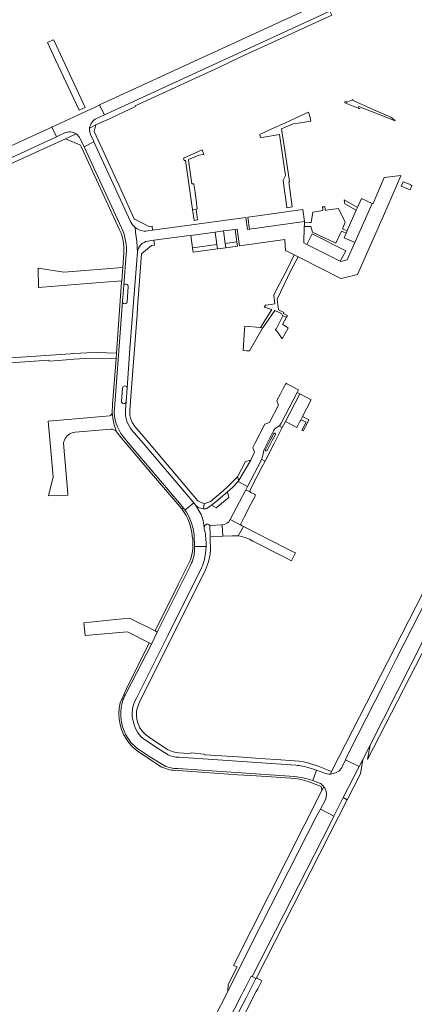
# Model space of a CAD drawing. Header units: metres. Extents: x 166325 to 190320, y 381923 to 404576.
# Tile 900 of 1056: x 177334 to 177514, y 398494 to 398943. Entities that reach past the tile are written whole.
import ezdxf

# ---------------------------------------------------------------- set-up
doc = ezdxf.new("R2010")
doc.units = ezdxf.units.M
for name, color, linetype, lineweight in [('B-WE-VH-VERHARDING_ASFALT-GV', 8, 'Continuous', 18), ('B-WE-VH-VERHARDING_BETONSTRAATSTEEN-GV', 8, 'Continuous', 18), ('B-WE-VH-VERHARDING_HALFVERHARDING-GV', 8, 'Continuous', 18), ('B-WE-VH-VERHARDING_STRAATBAKSTEEN-GV', 8, 'Continuous', 18)]:
    doc.layers.add(name, color=color, linetype=linetype, lineweight=lineweight)

msp = doc.modelspace()

# ---------------------------------------------------------------- linework, layer by layer
at = {"layer": 'B-WE-VH-VERHARDING_ASFALT-GV', "flags": 128}
for points in [[(177488.924, 398602.58), (177490.578, 398605.825), (177493.898, 398612.337), (177500.049, 398624.403), (177524.822, 398673.305), (177564.147, 398750.077), (177590.056, 398801.551), (177592.087, 398805.322), (177586.027, 398808.417), (177583.956, 398804.363), (177505.993, 398651.835), (177500.065, 398640.045), (177484.29, 398609.068), (177482.759, 398605.737)], [(177379.329, 398377.485), (177380.709, 398380.18), (177381.007, 398380.763), (177384.184, 398386.971), (177384.486, 398387.561), (177384.882, 398388.334), (177424.994, 398466.702), (177442.055, 398500.035), (177442.785, 398501.335), (177444.607, 398504.913), (177442.131, 398506.359), (177441.918, 398505.941), (177437.404, 398497.122), (177435.985, 398494.35), (177382.762, 398390.367), (177377.814, 398380.703), (177377.377, 398379.85), (177347.632, 398321.753), (177341.414, 398314.192), (177341.361, 398314.218), (177343.423, 398312.842), (177344.373, 398313.922), (177350.142, 398320.474)]]:
    msp.add_lwpolyline(points, close=True, dxfattribs=at)
msp.add_lwpolyline([(177420.098, 398468.781), (177435.129, 398498.102), (177436.549, 398500.871), (177436.625, 398501.021), (177439.697, 398507.013), (177440.13, 398506.871), (177475.653, 398576.551), (177477.436, 398580.047), (177471.251, 398583.201), (177469.353, 398579.733), (177440.1, 398522.48), (177429.126, 398500.016), (177422.923, 398487.903)], dxfattribs=at)
at = {"layer": 'B-WE-VH-VERHARDING_BETONSTRAATSTEEN-GV', "flags": 128}
for points in [[(177475.651, 398946.96), (177490.714, 398953.893), (177488.601, 398958.362), (177487.359, 398957.791), (177481.795, 398955.234), (177478.72, 398953.82), (177469.48, 398949.572), (177370.633, 398904.131), (177370.517, 398904.077), (177372.814, 398899.628)], [(177475.651, 398946.96), (177490.714, 398953.893), (177488.601, 398958.362), (177487.359, 398957.791), (177481.795, 398955.234), (177478.72, 398953.82), (177469.48, 398949.572), (177370.633, 398904.131), (177370.517, 398904.077), (177372.814, 398899.628)], [(177486.284, 398906.096), (177486.076, 398906.613), (177485.867, 398906.512), (177483.237, 398905.223), (177482.952, 398905.796), (177482.364, 398905.517), (177482.474, 398905.052), (177489.208, 398902.367), (177489.245, 398902.46), (177488.514, 398902.751), (177488.786, 398903.473), (177505.387, 398896.829), (177503.619, 398898.491), (177494.289, 398902.456)], [(177486.284, 398906.096), (177486.076, 398906.613), (177485.867, 398906.512), (177483.237, 398905.223), (177482.952, 398905.796), (177482.364, 398905.517), (177482.474, 398905.052), (177489.208, 398902.367), (177489.245, 398902.46), (177488.514, 398902.751), (177488.786, 398903.473), (177505.387, 398896.829), (177503.619, 398898.491), (177494.289, 398902.456)], [(177458.898, 398895.595), (177461.133, 398895.897), (177466.97, 398896.687), (177466.605, 398898.356), (177465.841, 398900.911), (177460.281, 398898.269), (177455.027, 398895.773), (177449.492, 398893.354), (177443.696, 398890.69), (177443.906, 398889.302), (177445.436, 398889.533), (177452.56, 398890.608), (177453.653, 398883.358), (177455.38, 398871.916), (177454.325, 398869.799), (177454.672, 398867.303), (177455.275, 398862.948), (177455.363, 398862.313), (177456.017, 398857.32), (177458.461, 398857.654), (177456.865, 398869.127), (177457.209, 398869.179), (177455.037, 398883.567), (177453.586, 398893.3)], [(177458.898, 398895.595), (177461.133, 398895.897), (177466.97, 398896.687), (177466.605, 398898.356), (177465.841, 398900.911), (177460.281, 398898.269), (177455.027, 398895.773), (177449.492, 398893.354), (177443.696, 398890.69), (177443.906, 398889.302), (177445.436, 398889.533), (177452.56, 398890.608), (177453.653, 398883.358), (177455.38, 398871.916), (177454.325, 398869.799), (177454.672, 398867.303), (177455.275, 398862.948), (177455.363, 398862.313), (177456.017, 398857.32), (177458.461, 398857.654), (177456.865, 398869.127), (177457.209, 398869.179), (177455.037, 398883.567), (177453.586, 398893.3)], [(177351.039, 398889.667), (177348.812, 398894.043), (177345.18, 398892.36), (177308.059, 398875.258), (177307.5, 398875), (177309.718, 398869.808), (177312.689, 398871.193), (177312.375, 398871.866)], [(177351.039, 398889.667), (177348.812, 398894.043), (177345.18, 398892.36), (177308.059, 398875.258), (177307.5, 398875), (177309.718, 398869.808), (177312.689, 398871.193), (177312.375, 398871.866)], [(177417.395, 398883.659), (177408.886, 398879.845), (177409.254, 398878.82), (177409.797, 398878.819), (177413.048, 398856.478), (177414.624, 398856.652), (177415.171, 398856.747), (177414.448, 398861.967), (177414.137, 398864.239), (177413.763, 398867.028), (177413.598, 398868.259), (177412.62, 398868.128), (177411.478, 398876.64), (177411.131, 398879.229), (177415.815, 398881.286), (177417.882, 398881.574), (177418.192, 398881.617)], [(177417.395, 398883.659), (177408.886, 398879.845), (177409.254, 398878.82), (177409.797, 398878.819), (177413.048, 398856.478), (177414.624, 398856.652), (177415.171, 398856.747), (177414.448, 398861.967), (177414.137, 398864.239), (177413.763, 398867.028), (177413.598, 398868.259), (177412.62, 398868.128), (177411.478, 398876.64), (177411.131, 398879.229), (177415.815, 398881.286), (177417.882, 398881.574), (177418.192, 398881.617)], [(177512.495, 398867.529), (177512.574, 398867.708), (177509.033, 398869.135), (177508.159, 398867.157), (177512.183, 398865.472), (177512.98, 398867.316)], [(177512.495, 398867.529), (177512.574, 398867.708), (177509.033, 398869.135), (177508.159, 398867.157), (177512.183, 398865.472), (177512.98, 398867.316)], [(177494.852, 398859.298), (177489.935, 398861.488), (177488.151, 398857.431), (177487.598, 398856.175), (177483.653, 398847.206), (177483.445, 398846.734), (177483.153, 398846.069), (177482.976, 398845.666), (177482.073, 398843.614), (177486.992, 398841.439)], [(177494.852, 398859.298), (177489.935, 398861.488), (177488.151, 398857.431), (177487.598, 398856.175), (177483.653, 398847.206), (177483.445, 398846.734), (177483.153, 398846.069), (177482.976, 398845.666), (177482.073, 398843.614), (177486.992, 398841.439)], [(177482.137, 398860.827), (177482.391, 398859.046), (177487.598, 398856.175), (177488.151, 398857.431)], [(177482.137, 398860.827), (177482.391, 398859.046), (177487.598, 398856.175), (177488.151, 398857.431)], [(177414.624, 398856.652), (177413.048, 398856.478), (177413.726, 398851.541), (177415.289, 398851.755)], [(177414.624, 398856.652), (177413.048, 398856.478), (177413.726, 398851.541), (177415.289, 398851.755)], [(177463.325, 398856.46), (177456.791, 398855.506), (177442.812, 398853.649), (177438.187, 398853.014), (177438.94, 398847.573), (177464.013, 398851.003)], [(177463.325, 398856.46), (177456.791, 398855.506), (177442.812, 398853.649), (177438.187, 398853.014), (177438.94, 398847.573), (177464.013, 398851.003)], [(177412.16, 398844.696), (177413.048, 398839.036), (177424.129, 398840.551), (177423.345, 398846.195)], [(177412.16, 398844.696), (177413.048, 398839.036), (177424.129, 398840.551), (177423.345, 398846.195)], [(177427.06, 398846.71), (177423.345, 398846.195), (177424.129, 398840.551), (177424.404, 398838.568), (177428.119, 398839.084), (177427.844, 398841.059)], [(177427.06, 398846.71), (177423.345, 398846.195), (177424.129, 398840.551), (177424.404, 398838.568), (177428.119, 398839.084), (177427.844, 398841.059)], [(177427.06, 398846.71), (177427.844, 398841.059), (177433.208, 398841.793), (177432.389, 398847.423)], [(177427.06, 398846.71), (177427.844, 398841.059), (177433.208, 398841.793), (177432.389, 398847.423)], [(177428.119, 398839.084), (177433.494, 398839.83), (177433.208, 398841.793), (177427.844, 398841.059)], [(177467.495, 398845.406), (177465.039, 398840.565), (177480.327, 398832.904), (177482.814, 398837.695)], [(177467.495, 398845.406), (177465.039, 398840.565), (177480.327, 398832.904), (177482.814, 398837.695)], [(177424.129, 398840.551), (177413.048, 398839.036), (177413.358, 398837.034), (177424.404, 398838.568)], [(177451.643, 398815.622), (177457.758, 398828.643), (177461.091, 398834.987), (177459.343, 398835.87), (177456.262, 398829.515), (177455.122, 398827.095), (177451.324, 398819.956), (177450.02, 398817.396), (177450.535, 398813.422), (177448.499, 398813.159), (177446.462, 398812.895), (177446.247, 398812.869), (177445.705, 398811.985), (177449.215, 398810.869), (177444.041, 398802.713), (177445.036, 398802.63), (177450.508, 398810.514), (177453.513, 398809.063), (177454.014, 398808.121), (177454.172, 398808.053), (177455.815, 398807.344), (177456.29, 398808.201), (177454.656, 398809.031), (177454.45, 398809.136), (177454.679, 398809.587), (177452.18, 398810.694)], [(177381.161, 398830.113), (177354.264, 398827.895), (177342.702, 398829.758), (177342.845, 398820.914), (177365.146, 398822.697), (177380.713, 398823.942)], [(177455.815, 398807.344), (177454.172, 398808.053), (177451.157, 398801.951), (177450.604, 398801.998), (177451.957, 398800.235), (177453.866, 398797.521), (177456.639, 398802.462), (177455.898, 398803.076), (177454.1, 398804.069), (177454.026, 398804.114)], [(177444.133, 398801.06), (177444.946, 398802.474), (177445.036, 398802.63), (177444.041, 398802.713), (177436.877, 398803.31), (177436.753, 398801.758), (177435.998, 398792.289), (177437.642, 398792.149), (177438.941, 398792.031)], [(177314.228, 398787.839), (177314.319, 398785.522), (177347.552, 398787.843), (177347.583, 398787.405), (177351.801, 398787.699), (177359, 398788.314), (177366.311, 398788.779), (177378.121, 398788.566), (177378.311, 398790.999), (177369.518, 398791.321), (177364.747, 398791.095), (177361.899, 398790.961), (177358.758, 398790.812), (177357.383, 398790.747)], [(177445.782, 398747.343), (177449.945, 398755.577), (177450.238, 398756.094), (177450.69, 398756.64), (177451.752, 398757.365), (177452.225, 398757.61), (177452.473, 398757.818), (177452.633, 398757.952), (177453.469, 398759.064), (177460.687, 398773.067), (177461.346, 398774.346), (177456.927, 398776.625), (177456.02, 398777.093), (177455.62, 398777.299), (177454.524, 398775.25), (177453.712, 398773.731), (177453.022, 398772.441), (177451.402, 398769.412), (177452.141, 398767.31), (177448.113, 398759.436), (177445.9, 398758.652), (177441.537, 398750.14), (177440.522, 398747.991), (177441.305, 398745.819), (177439.548, 398742.297), (177433.805, 398732.47), (177438.047, 398730.309), (177444.311, 398742.156), (177444.483, 398742.683), (177444.683, 398743.297), (177445.281, 398745.905), (177445.557, 398746.696)], [(177461.889, 398772.451), (177460.687, 398773.067), (177453.469, 398759.064), (177452.633, 398757.952), (177452.473, 398757.818), (177453.902, 398757.065), (177454.602, 398758.45), (177455.307, 398759.846)], [(177467.066, 398769.795), (177461.889, 398772.451), (177455.307, 398759.846), (177460.49, 398757.09), (177461.801, 398759.623), (177462.35, 398760.684), (177463.089, 398762.111)], [(177453.902, 398757.065), (177452.473, 398757.818), (177452.225, 398757.61), (177451.752, 398757.365), (177450.69, 398756.64), (177450.238, 398756.094), (177449.945, 398755.577), (177445.782, 398747.343), (177445.557, 398746.696), (177445.281, 398745.905), (177444.683, 398743.297), (177444.483, 398742.683), (177446.044, 398741.857), (177450.397, 398750.126)], [(177439.548, 398742.297), (177437.088, 398741.57), (177433.493, 398734.658), (177433.813, 398733.786), (177433.933, 398732.809), (177433.805, 398732.47)], [(177436.176, 398712.052), (177433.869, 398707.765), (177434.748, 398707.65), (177437.047, 398706.933), (177438.981, 398706.167), (177440.527, 398705.37), (177455.167, 398697.829), (177458.06, 398696.339), (177459.878, 398699.936), (177458.582, 398700.598), (177455.169, 398702.343)], [(177384.209, 398670.214), (177377.846, 398669.588), (177363.397, 398668.165), (177363.981, 398662.281), (177383.339, 398664.037), (177393.289, 398658.922), (177394.226, 398658.441), (177396.94, 398663.92), (177396.006, 398664.382)]]:
    msp.add_lwpolyline(points, close=True, dxfattribs=at)
for points in [[(177369.285, 398898.004), (177372.814, 398899.628), (177370.517, 398904.077), (177350.824, 398894.973), (177348.945, 398894.105), (177348.812, 398894.043), (177351.039, 398889.667), (177352.877, 398890.513), (177354.719, 398891.361)], [(177369.285, 398898.004), (177372.814, 398899.628), (177370.517, 398904.077), (177350.824, 398894.973), (177348.945, 398894.105), (177348.812, 398894.043), (177351.039, 398889.667), (177352.877, 398890.513), (177354.719, 398891.361)], [(177360.01, 398890.907), (177355.072, 398888.702), (177361.964, 398885.84), (177362.233, 398885.257), (177376.275, 398854.796), (177379.777, 398847.201)], [(177360.01, 398890.907), (177355.072, 398888.702), (177361.964, 398885.84), (177362.233, 398885.257), (177376.275, 398854.796), (177379.777, 398847.201)], [(177380.434, 398865.315), (177379.347, 398867.691), (177377.735, 398871.216), (177376.372, 398874.194), (177368.21, 398892.041), (177368.99, 398895.069), (177366.078, 398893.581)], [(177380.434, 398865.315), (177379.347, 398867.691), (177377.735, 398871.216), (177376.372, 398874.194), (177368.21, 398892.041), (177368.99, 398895.069), (177366.078, 398893.581)], [(177361.845, 398888.735), (177363.231, 398885.741), (177363.542, 398885.068), (177368.07, 398887.304), (177367.814, 398887.862), (177366.55, 398890.613)], [(177361.845, 398888.735), (177363.231, 398885.741), (177363.542, 398885.068), (177368.07, 398887.304), (177367.814, 398887.862), (177366.55, 398890.613)], [(177380.643, 398848.127), (177363.542, 398885.068), (177363.231, 398885.741), (177361.845, 398888.735)], [(177380.643, 398848.127), (177363.542, 398885.068), (177363.231, 398885.741), (177361.845, 398888.735)], [(177384.766, 398850.961), (177368.07, 398887.304), (177363.542, 398885.068), (177380.643, 398848.127)], [(177384.766, 398850.961), (177368.07, 398887.304), (177363.542, 398885.068), (177380.643, 398848.127)], [(177366.55, 398890.613), (177367.814, 398887.862), (177368.07, 398887.304), (177384.766, 398850.961)], [(177366.55, 398890.613), (177367.814, 398887.862), (177368.07, 398887.304), (177384.766, 398850.961)], [(177427.06, 398846.71), (177432.389, 398847.423), (177433.281, 398847.543), (177434.386, 398839.952), (177455.114, 398842.796), (177455.402, 398837.861), (177459.343, 398835.87), (177461.091, 398834.987), (177480.644, 398825.108), (177480.809, 398825.025), (177481.94, 398825.306), (177488.207, 398826.859), (177500.012, 398853.674), (177507.93, 398871.788), (177508.009, 398871.968), (177500.397, 398871.007), (177495.347, 398859.17), (177494.852, 398859.298), (177486.992, 398841.439), (177483.47, 398833.492), (177480.606, 398832.765), (177480.327, 398832.904), (177465.039, 398840.565), (177463.699, 398841.237), (177463.938, 398848.676), (177463.965, 398849.508), (177463.993, 398850.383), (177464.013, 398851.003), (177438.94, 398847.573), (177438.048, 398847.45), (177437.295, 398852.891), (177394.79, 398847.053), (177392.461, 398846.733)], [(177427.06, 398846.71), (177432.389, 398847.423), (177433.281, 398847.543), (177434.386, 398839.952), (177455.114, 398842.796), (177455.402, 398837.861), (177459.343, 398835.87), (177461.091, 398834.987), (177480.644, 398825.108), (177480.809, 398825.025), (177481.94, 398825.306), (177488.207, 398826.859), (177500.012, 398853.674), (177507.93, 398871.788), (177508.009, 398871.968), (177500.397, 398871.007), (177495.347, 398859.17), (177494.852, 398859.298), (177486.992, 398841.439), (177483.47, 398833.492), (177480.606, 398832.765), (177480.327, 398832.904), (177465.039, 398840.565), (177463.699, 398841.237), (177463.938, 398848.676), (177463.965, 398849.508), (177463.993, 398850.383), (177464.013, 398851.003), (177438.94, 398847.573), (177438.048, 398847.45), (177437.295, 398852.891), (177394.79, 398847.053), (177392.461, 398846.733)], [(177392.461, 398846.733), (177394.79, 398847.053), (177394.535, 398848.919), (177393.082, 398848.72), (177387.634, 398851.565), (177386.596, 398852.107), (177386.436, 398852.191), (177380.434, 398865.315)], [(177392.461, 398846.733), (177394.79, 398847.053), (177394.535, 398848.919), (177393.082, 398848.72), (177387.634, 398851.565), (177386.596, 398852.107), (177386.436, 398852.191), (177380.434, 398865.315)], [(177383.158, 398775.026), (177384.466, 398793.186), (177387.911, 398837.031), (177387.531, 398841.968), (177386.978, 398846.21), (177386.785, 398848.343)], [(177383.158, 398775.026), (177384.466, 398793.186), (177387.911, 398837.031), (177387.531, 398841.968), (177386.978, 398846.21), (177386.785, 398848.343)], [(177386.785, 398848.343), (177386.978, 398846.21), (177387.531, 398841.968), (177387.911, 398837.031)], [(177386.785, 398848.343), (177386.978, 398846.21), (177387.531, 398841.968), (177387.911, 398837.031)], [(177392.676, 398842.07), (177395.422, 398842.44), (177410.436, 398844.464), (177412.16, 398844.696), (177423.345, 398846.195), (177427.06, 398846.71)], [(177392.676, 398842.07), (177395.422, 398842.44), (177410.436, 398844.464), (177412.16, 398844.696), (177423.345, 398846.195), (177427.06, 398846.71)], [(177384.376, 398764.95), (177385.004, 398773.193), (177387.7, 398808.582), (177387.945, 398811.793), (177389.808, 398836.253), (177394.275, 398840.021), (177395.727, 398840.215), (177395.422, 398842.44), (177392.676, 398842.07)], [(177384.376, 398764.95), (177385.004, 398773.193), (177387.7, 398808.582), (177387.945, 398811.793), (177389.808, 398836.253), (177394.275, 398840.021), (177395.727, 398840.215), (177395.422, 398842.44), (177392.676, 398842.07)], [(177381.653, 398836.881), (177381.161, 398830.113), (177380.713, 398823.942), (177380.686, 398823.564), (177378.311, 398790.999), (177378.121, 398788.566), (177376.504, 398767.805), (177376.32, 398763.778), (177376.753, 398760.541), (177377.306, 398758.328), (177377.951, 398756.576), (177378.364, 398755.157), (177380.694, 398752.134), (177394.348, 398736.146), (177408.041, 398720.111), (177408.329, 398719.725), (177408.921, 398720.305), (177407.129, 398722.576), (177383.831, 398750.058), (177381.413, 398753.051)], [(177381.653, 398836.881), (177381.161, 398830.113), (177380.713, 398823.942), (177380.686, 398823.564), (177378.311, 398790.999), (177378.121, 398788.566), (177376.504, 398767.805), (177376.32, 398763.778), (177376.753, 398760.541), (177377.306, 398758.328), (177377.951, 398756.576), (177378.364, 398755.157), (177380.694, 398752.134), (177394.348, 398736.146), (177408.041, 398720.111), (177408.329, 398719.725), (177408.921, 398720.305), (177407.129, 398722.576), (177383.831, 398750.058), (177381.413, 398753.051)], [(177387.911, 398837.031), (177384.466, 398793.186), (177383.158, 398775.026), (177382.721, 398768.947), (177382.43, 398764.91)], [(177387.911, 398837.031), (177384.466, 398793.186), (177383.158, 398775.026), (177382.721, 398768.947), (177382.43, 398764.91)], [(177377.38, 398765.703), (177381.143, 398814.523), (177381.71, 398821.884), (177382.807, 398836.122)], [(177377.38, 398765.703), (177381.143, 398814.523), (177381.71, 398821.884), (177382.807, 398836.122)], [(177382.807, 398836.122), (177381.71, 398821.884)], [(177382.807, 398836.122), (177381.71, 398821.884)], [(177383.636, 398821.417), (177383.144, 398814.425)], [(177383.636, 398821.417), (177383.144, 398814.425)], [(177381.143, 398814.523), (177377.38, 398765.703)], [(177381.143, 398814.523), (177377.38, 398765.703)], [(177380.563, 398769.075), (177381.12, 398775.074)], [(177380.563, 398769.075), (177381.12, 398775.074)], [(177382.43, 398764.91), (177382.721, 398768.947)], [(177382.43, 398764.91), (177382.721, 398768.947)], [(177375.086, 398762.492), (177359.728, 398761.151), (177347.192, 398760.057), (177348.089, 398750.028), (177349.406, 398734.616), (177347.366, 398726.049), (177356.204, 398726.239), (177356.133, 398727.097), (177354.242, 398749.959)], [(177376.753, 398760.541), (177376.32, 398763.778)], [(177378.364, 398755.157), (177377.951, 398756.576), (177377.306, 398758.328), (177376.753, 398760.541)], [(177357.733, 398754.6), (177358.561, 398754.893), (177359.423, 398755.061), (177375.714, 398756.335)], [(177418.025, 398720.026), (177418.226, 398722.39), (177415.401, 398723.782), (177393.209, 398750.063), (177386.858, 398757.382)], [(177418.025, 398720.026), (177418.226, 398722.39), (177415.401, 398723.782), (177393.209, 398750.063), (177386.858, 398757.382)], [(177381.413, 398753.051), (177383.831, 398750.058), (177407.129, 398722.576), (177408.921, 398720.305), (177409.145, 398720.021), (177409.54, 398719.441), (177413.589, 398722.754), (177390.528, 398749.992)], [(177381.413, 398753.051), (177383.831, 398750.058), (177407.129, 398722.576), (177408.921, 398720.305), (177409.145, 398720.021), (177409.54, 398719.441), (177413.589, 398722.754), (177390.528, 398749.992)], [(177390.528, 398749.992), (177385.483, 398755.817)], [(177385.483, 398755.817), (177390.528, 398749.992), (177413.589, 398722.754), (177414.533, 398721.639)], [(177390.528, 398749.992), (177385.483, 398755.817)], [(177385.483, 398755.817), (177390.528, 398749.992), (177413.589, 398722.754), (177414.533, 398721.639)], [(177446.256, 398746.985), (177448.578, 398751.578)], [(177450.754, 398753.977), (177449.345, 398751.19), (177447.022, 398746.597)], [(177448.578, 398751.578), (177449.987, 398754.365)], [(177444.766, 398739.428), (177446.044, 398741.857), (177444.483, 398742.683), (177444.311, 398742.156), (177438.047, 398730.309), (177437.234, 398728.772), (177439.376, 398727.709)], [(177439.214, 398728.688), (177444.766, 398739.428)], [(177427.789, 398726.705), (177428.988, 398727.805), (177431.226, 398729.86), (177433.674, 398732.301), (177433.805, 398732.47), (177433.933, 398732.809), (177433.813, 398733.786), (177433.493, 398734.658), (177431.624, 398732.802), (177429.691, 398730.881), (177428.558, 398729.738), (177427.327, 398728.57), (177426.06, 398727.44), (177421.111, 398723.376), (177418.226, 398722.39), (177418.025, 398720.026)], [(177437.234, 398728.772), (177438.047, 398730.309), (177433.805, 398732.47), (177433.674, 398732.301), (177431.226, 398729.86), (177428.988, 398727.805), (177429.607, 398725.229), (177423.738, 398720.524), (177421.707, 398721.799), (177419.553, 398720.185)], [(177419.553, 398720.185), (177421.707, 398721.799), (177423.815, 398723.378), (177427.789, 398726.705)], [(177430.159, 398715.128), (177430.222, 398715.244), (177437.234, 398728.772)], [(177441.179, 398726.8), (177439.595, 398727.556), (177439.376, 398727.709), (177437.234, 398728.772), (177430.222, 398715.244), (177430.159, 398715.128), (177435.316, 398712.492)], [(177439.786, 398722.557), (177441.487, 398725.895)], [(177413.91, 398702.938), (177413.737, 398708.2), (177413.263, 398711.078), (177412.42, 398713.909), (177411.134, 398716.882), (177410.193, 398718.485), (177409.54, 398719.441), (177409.145, 398720.021), (177408.921, 398720.305), (177408.329, 398719.725)], [(177417.799, 398714.71), (177416.878, 398717.477), (177414.533, 398721.639), (177413.589, 398722.754), (177409.54, 398719.441), (177410.193, 398718.485), (177411.134, 398716.882), (177412.42, 398713.909), (177413.263, 398711.078), (177413.737, 398708.2), (177413.91, 398702.938), (177419.165, 398702.968)], [(177414.533, 398721.639), (177416.878, 398717.477), (177417.799, 398714.71), (177418.329, 398711.492)], [(177435.06, 398713.28), (177436.557, 398716.219), (177439.786, 398722.557)], [(177418.329, 398711.492), (177417.799, 398714.71)], [(177420.841, 398712.475), (177426.37, 398712.753), (177426.496, 398712.762)], [(177426.496, 398712.762), (177426.37, 398712.753), (177420.841, 398712.475), (177420.973, 398707.845)], [(177421.221, 398702.371), (177421.021, 398705.064), (177421.02, 398705.152), (177420.973, 398707.845), (177420.841, 398712.475)], [(177421.479, 398707.373), (177426.755, 398707.6), (177426.496, 398712.762)], [(177426.496, 398712.762), (177426.755, 398707.6), (177431.155, 398707.79), (177432.82, 398707.752), (177433.869, 398707.765), (177436.176, 398712.052)], [(177436.176, 398712.052), (177435.316, 398712.492), (177430.159, 398715.128)], [(177419.056, 398701.001), (177419.165, 398702.968), (177413.91, 398702.938)], [(177419.165, 398702.968), (177419.056, 398701.001)], [(177411.856, 398693.993), (177396.94, 398663.92), (177394.226, 398658.441), (177382.881, 398636.277)], [(177411.928, 398696.485), (177406.668, 398685.88), (177396.006, 398664.382), (177396.94, 398663.92), (177411.856, 398693.993)], [(177417.06, 398693.116), (177401.903, 398662.65), (177387.393, 398633.71)], [(177388.854, 398631.932), (177403.931, 398662.215), (177405.227, 398664.821), (177418.888, 398692.301)], [(177382.881, 398636.277), (177394.226, 398658.441), (177393.289, 398658.922), (177382.928, 398638.094), (177380.08, 398631.626)], [(177418.531, 398607.991), (177418.536, 398608.159), (177418.309, 398608.187), (177412.308, 398608.918), (177411.555, 398608.595), (177406.641, 398608.913), (177404.188, 398609.238), (177401.787, 398610.23), (177393.417, 398615.88), (177391.678, 398617.054)], [(177401.837, 398607.887), (177397.265, 398610.756), (177391.543, 398614.554)], [(177387.699, 398609.827), (177397.459, 398603.217)], [(177388.051, 398610.7), (177394.293, 398606.581), (177400.068, 398603.027)], [(177475.887, 398599.2), (177476.398, 398600.339), (177470.309, 398602.727), (177466.051, 398604.088), (177465.379, 398604.303), (177463.615, 398604.75), (177461.53, 398605.05), (177459.42, 398605.238), (177451.064, 398605.801), (177446.145, 398606.132), (177441.734, 398606.429), (177433.724, 398606.968), (177418.531, 398607.991)], [(177460.025, 398603.217), (177406.683, 398606.866)], [(177473.55, 398587.403), (177471.251, 398583.201), (177477.436, 398580.047), (177481.718, 398588.446), (177488.924, 398602.58), (177482.759, 398605.737), (177481.393, 398602.767)], [(177404.342, 398600.917), (177433.696, 398598.9), (177441.992, 398598.33), (177460.035, 398597.09), (177461.731, 398596.872), (177462.949, 398596.596), (177466.083, 398595.645), (177471.573, 398593.561), (177472.001, 398591.664), (177472.857, 398593.35)], [(177406.265, 398601.665), (177459.42, 398598.04), (177462.478, 398597.674), (177464.693, 398597.178), (177467.789, 398596.183), (177469.468, 398600.907), (177466.135, 398601.998)], [(177471.26, 398594.842), (177467.789, 398596.183), (177464.693, 398597.178), (177462.478, 398597.674), (177459.42, 398598.04), (177406.265, 398601.665)], [(177466.135, 398601.998), (177469.468, 398600.907), (177472.788, 398599.669)], [(177472.788, 398599.669), (177469.468, 398600.907), (177467.789, 398596.183), (177471.26, 398594.842)]]:
    msp.add_lwpolyline(points, dxfattribs=at)
at = {"layer": 'B-WE-VH-VERHARDING_BETONSTRAATSTEEN-GV'}
for points in [[(177366.078, 398893.581, -0.2615968), (177369.285, 398898.004)], [(177366.078, 398893.581, -0.2615968), (177369.285, 398898.004)], [(177354.719, 398891.361, -0.2638316), (177360.01, 398890.907)], [(177354.719, 398891.361, -0.2638316), (177360.01, 398890.907)], [(177360.01, 398890.907, -0.1345494), (177361.845, 398888.735)], [(177361.845, 398888.735, 0.1345494), (177360.01, 398890.907)], [(177360.01, 398890.907, -0.1345494), (177361.845, 398888.735)], [(177366.078, 398893.581, 0.1374201), (177366.55, 398890.613)], [(177366.078, 398893.581, 0.1374201), (177366.55, 398890.613)], [(177366.55, 398890.613, -0.1374201), (177366.078, 398893.581)], [(177386.785, 398848.343, -0.1136216), (177384.766, 398850.961)], [(177386.785, 398848.343, -0.1136216), (177384.766, 398850.961)], [(177384.766, 398850.961, 0.1136216), (177386.785, 398848.343)], [(177379.777, 398847.201, -0.1267481), (177381.653, 398836.881)], [(177379.777, 398847.201, -0.1267481), (177381.653, 398836.881)], [(177382.807, 398836.122, 0.1282712), (177380.643, 398848.127)], [(177380.643, 398848.127, -0.1282712), (177382.807, 398836.122)], [(177382.807, 398836.122, 0.1282712), (177380.643, 398848.127)], [(177386.785, 398848.343, 0.2086049), (177392.461, 398846.733)], [(177386.785, 398848.343, 0.2086049), (177392.461, 398846.733)], [(177392.461, 398846.733, -0.2086049), (177386.785, 398848.343)], [(177392.676, 398842.07, 0.3533286), (177387.911, 398837.031)], [(177392.676, 398842.07, 0.3533286), (177387.911, 398837.031)], [(177387.911, 398837.031, -0.3533286), (177392.676, 398842.07)], [(177381.71, 398821.884, -0.8353939), (177383.636, 398821.417)], [(177381.71, 398821.884, -0.8353939), (177383.636, 398821.417)], [(177383.144, 398814.425, -1.0005231), (177381.143, 398814.523)], [(177383.144, 398814.425, -1.0005231), (177381.143, 398814.523)], [(177381.12, 398775.074, -0.995096), (177383.158, 398775.026)], [(177381.12, 398775.074, -0.995096), (177383.158, 398775.026)], [(177381.413, 398753.051, -0.1951692), (177377.38, 398765.703)], [(177377.38, 398765.703, 0.1951692), (177381.413, 398753.051)], [(177381.413, 398753.051, -0.1951692), (177377.38, 398765.703)], [(177382.721, 398768.947, -0.9694138), (177380.563, 398769.075)], [(177382.721, 398768.947, -0.9694138), (177380.563, 398769.075)], [(177376.32, 398763.778, -0.3753845), (177375.086, 398762.492)], [(177382.43, 398764.91, 0.2005145), (177385.483, 398755.817)], [(177385.483, 398755.817, -0.2005145), (177382.43, 398764.91)], [(177382.43, 398764.91, 0.2005145), (177385.483, 398755.817)], [(177385.117, 398760.235, -0.1159813), (177384.376, 398764.95)], [(177385.117, 398760.235, -0.1159813), (177384.376, 398764.95)], [(177375.714, 398756.335, -0.2528534), (177378.364, 398755.157)], [(177386.858, 398757.382, -0.0804622), (177385.117, 398760.235)], [(177386.858, 398757.382, -0.0804622), (177385.117, 398760.235)], [(177354.242, 398749.959, -0.2614252), (177357.733, 398754.6)], [(177449.987, 398754.365, -0.8839751), (177450.754, 398753.977)], [(177447.022, 398746.597, -0.8249993), (177446.256, 398746.985)], [(177439.376, 398727.709, -0.3308491), (177439.214, 398728.688)], [(177441.487, 398725.895, 0.4217605), (177441.179, 398726.8)], [(177414.533, 398721.639, 0.1584233), (177418.025, 398720.026)], [(177414.533, 398721.639, 0.1584233), (177418.025, 398720.026)], [(177419.553, 398720.185, -0.1250084), (177418.025, 398720.026)], [(177408.329, 398719.725, -0.1362381), (177412.87, 398707.623)], [(177418.329, 398711.492, 0.1388747), (177418.505, 398710.398)], [(177418.329, 398711.492, -0.1649357), (177418.883, 398712.67)], [(177420.841, 398712.475, 0.5398735), (177418.883, 398712.67)], [(177426.496, 398712.762, 0.2499859), (177430.159, 398715.128)], [(177435.316, 398712.492, -0.3885446), (177435.06, 398713.28)], [(177412.87, 398707.623, -0.1287539), (177411.928, 398696.485)], [(177419.165, 398702.968, 0.0570699), (177418.505, 398710.398)], [(177413.174, 398696.919, 0.0797536), (177413.91, 398702.938)], [(177418.888, 398692.301, 0.1063527), (177421.221, 398702.371)], [(177417.06, 398693.116, 0.0900224), (177419.056, 398701.001)], [(177413.174, 398696.919, -0.0560655), (177411.856, 398693.993)], [(177380.396, 398629.394, -0.1001132), (177382.881, 398636.277)], [(177380.08, 398631.626, 0.2416376), (177384.316, 398613.045)], [(177387.393, 398633.71, 0.2049964), (177386.015, 398622.929)], [(177391.678, 398617.054, -0.3583806), (177388.854, 398631.932)], [(177383.587, 398615.424, -0.1785985), (177380.396, 398629.394)], [(177386.015, 398622.929, 0.1924218), (177391.543, 398614.554)], [(177383.587, 398615.424, 0.0927293), (177388.051, 398610.7)], [(177384.316, 398613.045, 0.0562026), (177387.699, 398609.827)], [(177406.683, 398606.866, -0.0938975), (177401.837, 398607.887)], [(177397.459, 398603.217, 0.1237963), (177404.342, 398600.917)], [(177406.265, 398601.665, -0.1197327), (177400.068, 398603.027)], [(177466.135, 398601.998, 0.0535427), (177460.025, 398603.217)], [(177472.788, 398599.669, 0.1113639), (177475.887, 398599.2)], [(177471.26, 398594.842, -0.0916086), (177472.857, 398593.35)]]:
    msp.add_lwpolyline(points, format="xyb", dxfattribs=at)
at = {"layer": 'B-WE-VH-VERHARDING_HALFVERHARDING-GV', "flags": 128}
msp.add_lwpolyline([(177479.566, 398856.965), (177473.946, 398856.118), (177473.537, 398856.063), (177473.474, 398856.53), (177473.3, 398857.813), (177472.858, 398857.753), (177472.165, 398857.659), (177472.33, 398856.439), (177472.39, 398855.998), (177467.768, 398855.201), (177467.067, 398850.545), (177466.455, 398850.513), (177463.993, 398850.383), (177463.965, 398849.508), (177463.938, 398848.676), (177466.891, 398848.774), (177467.673, 398846.229), (177478.296, 398841.122), (177480.949, 398846.641), (177481.693, 398846.283), (177482.976, 398845.666), (177483.153, 398846.069), (177483.445, 398846.734), (177481.972, 398847.382), (177481.351, 398847.655), (177482.582, 398850.754)], close=True, dxfattribs=at)
msp.add_lwpolyline([(177479.566, 398856.965), (177473.946, 398856.118), (177473.537, 398856.063), (177473.474, 398856.53), (177473.3, 398857.813), (177472.858, 398857.753), (177472.165, 398857.659), (177472.33, 398856.439), (177472.39, 398855.998), (177467.768, 398855.201), (177467.067, 398850.545), (177466.455, 398850.513), (177463.993, 398850.383), (177463.965, 398849.508), (177463.938, 398848.676), (177466.891, 398848.774), (177467.673, 398846.229), (177478.296, 398841.122), (177480.949, 398846.641), (177481.693, 398846.283), (177482.976, 398845.666), (177483.153, 398846.069), (177483.445, 398846.734), (177481.972, 398847.382), (177481.351, 398847.655), (177482.582, 398850.754)], close=True, dxfattribs=at)
at = {"layer": 'B-WE-VH-VERHARDING_STRAATBAKSTEEN-GV', "flags": 128}
for points in [[(177425.257, 398921.316), (177435.074, 398926.088), (177454.338, 398934.936), (177476.5, 398945.114), (177475.651, 398946.96), (177372.814, 398899.628), (177369.285, 398898.004)], [(177425.257, 398921.316), (177435.074, 398926.088), (177454.338, 398934.936), (177476.5, 398945.114), (177475.651, 398946.96), (177372.814, 398899.628), (177369.285, 398898.004)], [(177366.078, 398893.581), (177368.99, 398895.069), (177372.623, 398896.75), (177373.42, 398897.119), (177387.007, 398903.413), (177386.921, 398903.688), (177425.257, 398921.316)], [(177366.078, 398893.581), (177368.99, 398895.069), (177372.623, 398896.75), (177373.42, 398897.119), (177387.007, 398903.413), (177386.921, 398903.688), (177425.257, 398921.316)], [(177354.719, 398891.361), (177352.877, 398890.513), (177351.039, 398889.667), (177312.375, 398871.866), (177312.689, 398871.193), (177313.402, 398869.666), (177331.368, 398877.873), (177355.072, 398888.702)], [(177354.719, 398891.361), (177352.877, 398890.513), (177351.039, 398889.667), (177312.375, 398871.866), (177312.689, 398871.193), (177313.402, 398869.666), (177331.368, 398877.873), (177355.072, 398888.702)], [(177355.072, 398888.702), (177360.01, 398890.907)], [(177355.072, 398888.702), (177360.01, 398890.907)], [(177615.65, 398867.781), (177609.316, 398870.476), (177606.625, 398864.422), (177602.903, 398856.044), (177599.106, 398847.251), (177596.559, 398841.543), (177585.141, 398815.957), (177581.822, 398809.163), (177580.144, 398805.726), (177575.667, 398796.56), (177568.819, 398783.412), (177569.42, 398783.163), (177553.717, 398752.631), (177552.845, 398750.936), (177549.343, 398743.976), (177549.103, 398744.2), (177542.896, 398732), (177543.596, 398731.706), (177476.398, 398600.339), (177475.887, 398599.2)], [(177615.65, 398867.781), (177609.316, 398870.476), (177606.625, 398864.422), (177602.903, 398856.044), (177599.106, 398847.251), (177596.559, 398841.543), (177585.141, 398815.957), (177581.822, 398809.163), (177580.144, 398805.726), (177575.667, 398796.56), (177568.819, 398783.412), (177569.42, 398783.163), (177553.717, 398752.631), (177552.845, 398750.936), (177549.343, 398743.976), (177549.103, 398744.2), (177542.896, 398732), (177543.596, 398731.706), (177476.398, 398600.339), (177475.887, 398599.2)], [(177481.393, 398602.767), (177482.759, 398605.737), (177484.29, 398609.068), (177500.065, 398640.045), (177505.993, 398651.835), (177583.956, 398804.363), (177586.027, 398808.417), (177593.537, 398823.121), (177596.886, 398829.679), (177598.752, 398833.332), (177608.524, 398852.466)], [(177481.393, 398602.767), (177482.759, 398605.737), (177484.29, 398609.068), (177500.065, 398640.045), (177505.993, 398651.835), (177583.956, 398804.363), (177586.027, 398808.417), (177593.537, 398823.121), (177596.886, 398829.679), (177598.752, 398833.332), (177608.524, 398852.466)], [(177593.054, 398807.117), (177592.087, 398805.322), (177590.056, 398801.551), (177564.147, 398750.077), (177524.822, 398673.305), (177500.049, 398624.403), (177493.898, 398612.337), (177492.798, 398605.762), (177531.087, 398680.244), (177548.331, 398714.694), (177555.627, 398727.876), (177561.978, 398740.508), (177564.298, 398739.228), (177572.103, 398754.6), (177572.252, 398754.85), (177571.949, 398755.9), (177572.695, 398757.453), (177573.743, 398757.956), (177574.39, 398759.059), (177574.312, 398759.151)], [(177475.887, 398599.2), (177477.068, 398599.386)], [(177475.887, 398599.2), (177477.068, 398599.386)], [(177472.857, 398593.35), (177472.001, 398591.664), (177431.68, 398511.98), (177433.307, 398511.249), (177429.25, 398503.29), (177429.126, 398500.016), (177440.1, 398522.48), (177469.353, 398579.733), (177471.251, 398583.201)], [(177471.251, 398583.201), (177473.55, 398587.403)]]:
    msp.add_lwpolyline(points, dxfattribs=at)
for points in [[(177349.772, 398933.696), (177349.529, 398933.798), (177346.905, 398932.543), (177350.569, 398924.676), (177361.265, 398901.711), (177364.056, 398902.921)], [(177349.772, 398933.696), (177349.529, 398933.798), (177346.905, 398932.543), (177350.569, 398924.676), (177361.265, 398901.711), (177364.056, 398902.921)], [(177463.089, 398762.111), (177462.35, 398760.684), (177464.796, 398759.563), (177462.881, 398755.886), (177463.391, 398755.629), (177463.451, 398755.599), (177465.368, 398759.3), (177466.051, 398760.619)], [(177488.924, 398602.58), (177481.718, 398588.446), (177483.452, 398587.485), (177489.494, 398599.347), (177490.578, 398605.825)], [(177477.436, 398580.047), (177475.653, 398576.551), (177440.13, 398506.871), (177441.918, 398505.941), (177442.131, 398506.359), (177483.452, 398587.485), (177481.718, 398588.446)]]:
    msp.add_lwpolyline(points, close=True, dxfattribs=at)
at = {"layer": 'B-WE-VH-VERHARDING_STRAATBAKSTEEN-GV'}
for points in [[(177369.285, 398898.004, 0.2615968), (177366.078, 398893.581)], [(177360.01, 398890.907, 0.2638316), (177354.719, 398891.361)], [(177477.068, 398599.386, 0.2406056), (177481.393, 398602.767)], [(177477.068, 398599.386, 0.2406056), (177481.393, 398602.767)], [(177473.55, 398587.403, 0.2665268), (177472.857, 398593.35)]]:
    msp.add_lwpolyline(points, format="xyb", dxfattribs=at)

doc.saveas('drawing.dxf')
